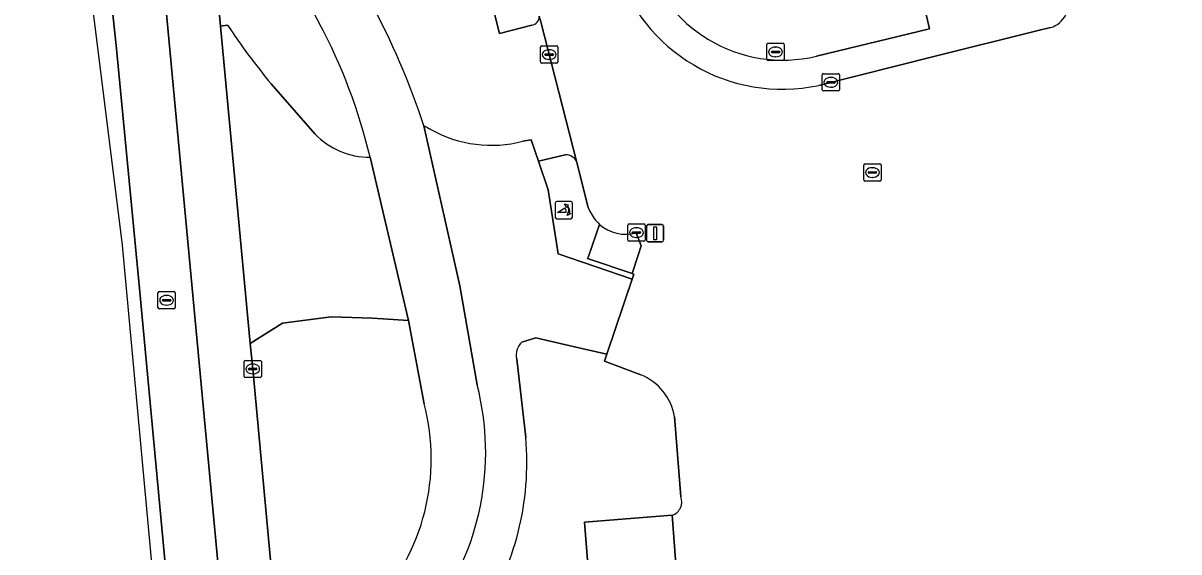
# Model space of a CAD drawing. Extents: x 160675 to 161153, y 383241 to 383714.
# Drawn here: x 160675.3 to 160742.2, y 383443.8 to 383474.3 of the extents above; entities that cross this region are included whole.
import ezdxf

# ---------------------------------------------------------------- set-up
doc = ezdxf.new("R2010")
doc.units = 0
for name, color, linetype in [('IMGEO_Berm_groen', 7, 'Continuous'), ('IMGEO_Brandkraan', 7, 'Continuous'), ('IMGEO_Erf', 7, 'Continuous'), ('IMGEO_Fietspad_gesloten', 7, 'Continuous'), ('IMGEO_Groenvoorziening', 7, 'Continuous'), ('IMGEO_Hek', 7, 'Continuous'), ('IMGEO_Kolk', 7, 'Continuous'), ('IMGEO_Lichtmast', 7, 'Continuous'), ('IMGEO_Parkeervlak_open', 7, 'Continuous'), ('IMGEO_Poller', 7, 'Continuous'), ('IMGEO_Rijbaan_lokaal_gesloten', 7, 'Continuous'), ('IMGEO_Rioolput', 7, 'Continuous'), ('IMGEO_Voetpad_open', 7, 'Continuous')]:
    doc.layers.add(name, color=color, linetype=linetype)

msp = doc.modelspace()

# ---------------------------------------------------------------- linework, layer by layer
at = {"layer": 'IMGEO_Berm_groen'}
for points in [[(160687.262, 383491.252), (160685.215, 383491.312), (160686.06, 383481.687), (160686.733, 383474.175), (160687.15, 383474.227)], [(160689.664, 383470.833), (160692.189, 383467.951)], [(160697.612, 383457.15), (160695.526, 383457.287), (160693.146, 383457.369), (160690.319, 383457.006), (160688.451, 383455.817), (160688.604, 383454.352), (160692.143, 383416.193), (160700.517, 383326.376), (160702.348, 383308.393), (160702.418, 383307.766), (160705.755, 383307.394)], [(160698.517, 383452.34), (160697.612, 383457.15)]]:
    msp.add_lwpolyline(points, dxfattribs=at)
for centre, radius, start, end in [((160729.158, 383494.859), 42.051, 184.92047, 209.19494), ((160664.429, 383459.286), 31.811, 13.28527, 28.25879), ((160725.906, 383500.306), 46.714, 213.93693, 219.11917), ((160695.345, 383470.948), 4.352, 223.52076, 270.58), ((160686.432, 383449.148), 12.499, 316.97604, 14.79509)]:
    msp.add_arc(centre, radius, start, end, dxfattribs=at)
at = {"layer": 'IMGEO_Brandkraan'}
for p, q in [((160718.348, 383472.255), (160718.348, 383473.107)), ((160718.423, 383473.181), (160719.275, 383473.181)), ((160718.836, 383472.961), (160718.861, 383472.961)), ((160719.349, 383473.107), (160719.349, 383472.255)), ((160718.607, 383472.675), (160718.607, 383472.687)), ((160719.045, 383472.638), (160718.647, 383472.638)), ((160718.65, 383472.724), (160719.048, 383472.724)), ((160718.859, 383472.401), (160718.834, 383472.401)), ((160719.091, 383472.687), (160719.091, 383472.675)), ((160719.275, 383472.181), (160718.423, 383472.181))]:
    msp.add_line(p, q, dxfattribs=at)
for points in [[(160718.348, 383472.255), (160718.348, 383473.107)], [(160718.423, 383473.181), (160719.275, 383473.181)], [(160719.349, 383473.107), (160719.349, 383472.255)], [(160719.275, 383472.181), (160718.423, 383472.181)]]:
    msp.add_lwpolyline(points, dxfattribs=at)
for centre, radius, start, end in [((160718.425, 383473.105), 0.0765, 91.55205, 178.44795), ((160718.425, 383473.105), 0.0765, 91.55205, 178.44795), ((160719.273, 383473.105), 0.0765, 1.55205, 88.44795), ((160719.273, 383473.105), 0.0765, 1.55205, 88.44795), ((160718.425, 383472.257), 0.0765, 181.55205, 268.44795), ((160718.425, 383472.257), 0.0765, 181.55205, 268.44795), ((160718.647, 383472.684), 0.0403, 85.87752, 175.75265), ((160718.644, 383472.674), 0.0366, 178.93798, 274.71019), ((160719.048, 383472.681), 0.043, 264.86636, 352.45326), ((160719.052, 383472.686), 0.0386, 1.73085, 96.63898), ((160719.273, 383472.257), 0.0765, 271.55205, 358.44795), ((160719.273, 383472.257), 0.0765, 271.55205, 358.44795)]:
    msp.add_arc(centre, radius, start, end, dxfattribs=at)
for centre, major_axis, ratio, start_param, end_param in [((160718.835, 383472.681), (-0.387, 0.002), 0.722429, 4.712389, 7.853982), ((160718.86, 383472.681), (-0.39, 0.002), 0.717154, 1.570796, 4.712389)]:
    msp.add_ellipse(centre, major_axis=major_axis, ratio=ratio, start_param=start_param, end_param=end_param, dxfattribs=at)
at = {"layer": 'IMGEO_Erf'}
for points in [[(160705.177, 383474.744), (160705.266, 383474.42), (160707.356, 383466.299), (160708.003, 383463.693), (160708.065, 383463.57), (160708.125, 383463.446)], [(160734.76, 383474.095), (160733.968, 383473.897), (160728.077, 383472.428), (160721.348, 383470.749)], [(160710.788, 383462.233), (160711.082, 383461.47), (160710.899, 383460.926), (160710.545, 383459.871), (160710.593, 383459.857), (160710.642, 383459.843), (160710.544, 383459.55), (160709.093, 383455.21), (160708.96, 383454.813), (160711.059, 383454.019)], [(160713.002, 383451.596), (160713.367, 383446.969)], [(160712.87, 383445.897), (160716.659, 383395.357), (160718.755, 383393.943), (160719.723, 383380.291), (160718.012, 383378.282), (160715.22, 383374.885), (160718.083, 383337.735), (160724.094, 383332.458)]]:
    msp.add_lwpolyline(points, dxfattribs=at)
for centre, radius, start, end in [((160719.238, 383480.603), 10.077, 196.76131, 282.08384), ((160734.377, 383475.45), 1.408, 285.77633, 333.00257), ((160710.173, 383464.385), 2.253, 204.6393, 227.88873), ((160710.155, 383464.374), 2.233, 228.03166, 286.47166), ((160709.829, 383451.042), 3.221, 9.89968, 67.55247), ((160712.598, 383446.675), 0.824, 289.31195, 20.94134)]:
    msp.add_arc(centre, radius, start, end, dxfattribs=at)
at = {"layer": 'IMGEO_Fietspad_gesloten'}
for points in [[(160701.592, 383453.429), (160700.59, 383459.159), (160698.508, 383468.41)], [(160695.389, 383466.596), (160697.612, 383457.15), (160698.517, 383452.34)]]:
    msp.add_lwpolyline(points, dxfattribs=at)
for centre, radius, start, end in [((160729.158, 383494.859), 42.051, 184.92047, 209.19494), ((160656.668, 383454.622), 44.053, 18.23874, 28.45013), ((160664.429, 383459.286), 31.811, 13.28527, 28.25879), ((160686.311, 383449.537), 15.768, 323.00801, 14.28979), ((160686.432, 383449.148), 12.499, 316.97604, 14.79509)]:
    msp.add_arc(centre, radius, start, end, dxfattribs=at)
at = {"layer": 'IMGEO_Groenvoorziening'}
for points in [[(160721.224, 383472.437), (160727.751, 383474.009), (160727.142, 383476.7), (160726.927, 383477.649)], [(160702.426, 383476.395), (160702.218, 383476.346), (160702.882, 383473.753), (160704.742, 383474.226)], [(160708.662, 383462.714), (160708.018, 383460.861), (160707.974, 383460.734), (160710.545, 383459.871), (160710.899, 383460.926), (160711.082, 383461.47), (160710.788, 383462.233)], [(160711.059, 383454.019), (160708.96, 383454.813), (160709.093, 383455.21), (160707.474, 383455.573), (160704.982, 383456.145), (160704.164, 383455.897)], [(160703.874, 383454.929), (160704.395, 383450.391)], [(160713.367, 383446.969), (160713.002, 383451.596)], [(160717.987, 383379.139), (160715.127, 383381.709), (160714.279, 383391.747), (160716.616, 383394.754), (160716.659, 383395.357), (160716.395, 383395.645), (160716.014, 383395.727), (160711.745, 383395.384), (160707.795, 383445.489), (160712.87, 383445.897)]]:
    msp.add_lwpolyline(points, dxfattribs=at)
for centre, radius, start, end in [((160719.274, 383480.563), 8.356, 194.6233, 283.49621), ((160704.664, 383474.733), 0.513, 278.69665, 1.2584), ((160710.155, 383464.374), 2.233, 228.03166, 286.47166), ((160704.825, 383455.171), 0.982, 132.34164, 194.30332), ((160709.829, 383451.042), 3.221, 9.89968, 67.55247), ((160688.209, 383448.931), 16.252, 326.32138, 5.15342), ((160712.598, 383446.675), 0.824, 289.31195, 20.94134)]:
    msp.add_arc(centre, radius, start, end, dxfattribs=at)
at = {"layer": 'IMGEO_Hek'}
msp.add_lwpolyline([(160708.96, 383454.813), (160710.642, 383459.843)], dxfattribs=at)
at = {"layer": 'IMGEO_Kolk'}
for p, q in [((160705.251, 383472.102), (160705.251, 383472.954)), ((160705.326, 383473.028), (160706.178, 383473.028)), ((160706.252, 383472.954), (160706.252, 383472.102)), ((160705.51, 383472.522), (160705.51, 383472.534)), ((160705.948, 383472.485), (160705.55, 383472.485)), ((160705.553, 383472.571), (160705.951, 383472.571)), ((160705.739, 383472.808), (160705.764, 383472.808)), ((160705.994, 383472.534), (160705.994, 383472.522)), ((160706.178, 383472.028), (160705.326, 383472.028)), ((160705.762, 383472.248), (160705.737, 383472.248)), ((160721.548, 383470.499), (160721.548, 383471.351)), ((160721.623, 383471.425), (160722.475, 383471.425)), ((160721.807, 383470.919), (160721.807, 383470.931)), ((160721.85, 383470.968), (160722.248, 383470.968)), ((160722.036, 383471.205), (160722.061, 383471.205)), ((160722.291, 383470.931), (160722.291, 383470.919)), ((160722.549, 383471.351), (160722.549, 383470.499)), ((160722.475, 383470.425), (160721.623, 383470.425)), ((160722.245, 383470.882), (160721.847, 383470.882)), ((160722.059, 383470.645), (160722.034, 383470.645)), ((160723.948, 383465.285), (160723.948, 383466.137)), ((160724.023, 383466.211), (160724.875, 383466.211)), ((160724.207, 383465.705), (160724.207, 383465.717)), ((160724.645, 383465.668), (160724.247, 383465.668)), ((160724.25, 383465.754), (160724.648, 383465.754)), ((160724.436, 383465.991), (160724.461, 383465.991)), ((160724.691, 383465.717), (160724.691, 383465.705)), ((160724.949, 383466.137), (160724.949, 383465.285)), ((160724.875, 383465.211), (160724.023, 383465.211)), ((160724.459, 383465.431), (160724.434, 383465.431)), ((160710.298, 383461.809), (160710.298, 383462.661)), ((160710.373, 383462.735), (160711.225, 383462.735)), ((160710.557, 383462.229), (160710.557, 383462.241)), ((160710.6, 383462.278), (160710.998, 383462.278)), ((160710.786, 383462.515), (160710.811, 383462.515)), ((160711.041, 383462.241), (160711.041, 383462.229)), ((160711.299, 383462.661), (160711.299, 383461.809)), ((160711.225, 383461.735), (160710.373, 383461.735)), ((160710.995, 383462.192), (160710.597, 383462.192)), ((160710.809, 383461.955), (160710.784, 383461.955)), ((160688.103, 383453.926), (160688.103, 383454.778)), ((160688.178, 383454.852), (160689.03, 383454.852)), ((160688.362, 383454.346), (160688.362, 383454.358)), ((160688.8, 383454.309), (160688.402, 383454.309)), ((160688.405, 383454.395), (160688.803, 383454.395)), ((160688.591, 383454.632), (160688.616, 383454.632)), ((160688.846, 383454.358), (160688.846, 383454.346)), ((160689.104, 383454.778), (160689.104, 383453.926)), ((160689.03, 383453.852), (160688.178, 383453.852)), ((160688.614, 383454.072), (160688.589, 383454.072))]:
    msp.add_line(p, q, dxfattribs=at)
for points in [[(160705.251, 383472.102), (160705.251, 383472.954)], [(160705.326, 383473.028), (160706.178, 383473.028)], [(160706.252, 383472.954), (160706.252, 383472.102)], [(160706.178, 383472.028), (160705.326, 383472.028)], [(160721.548, 383470.499), (160721.548, 383471.351)], [(160721.623, 383471.425), (160722.475, 383471.425)], [(160722.549, 383471.351), (160722.549, 383470.499)], [(160722.475, 383470.425), (160721.623, 383470.425)], [(160723.948, 383465.285), (160723.948, 383466.137)], [(160724.023, 383466.211), (160724.875, 383466.211)], [(160724.949, 383466.137), (160724.949, 383465.285)], [(160724.875, 383465.211), (160724.023, 383465.211)], [(160710.298, 383461.809), (160710.298, 383462.661)], [(160710.373, 383462.735), (160711.225, 383462.735)], [(160711.299, 383462.661), (160711.299, 383461.809)], [(160711.225, 383461.735), (160710.373, 383461.735)], [(160688.103, 383453.926), (160688.103, 383454.778)], [(160688.178, 383454.852), (160689.03, 383454.852)], [(160689.104, 383454.778), (160689.104, 383453.926)], [(160689.03, 383453.852), (160688.178, 383453.852)]]:
    msp.add_lwpolyline(points, dxfattribs=at)
for centre, radius, start, end in [((160705.328, 383472.952), 0.0765, 91.55205, 178.44795), ((160705.328, 383472.952), 0.0765, 91.55205, 178.44795), ((160706.176, 383472.952), 0.0765, 1.55205, 88.44795), ((160706.176, 383472.952), 0.0765, 1.55205, 88.44795), ((160705.55, 383472.531), 0.0403, 85.87752, 175.75265), ((160705.547, 383472.521), 0.0366, 178.93798, 274.71019), ((160705.951, 383472.528), 0.043, 264.86636, 352.45326), ((160705.955, 383472.533), 0.0386, 1.73085, 96.63898), ((160705.328, 383472.104), 0.0765, 181.55205, 268.44795), ((160705.328, 383472.104), 0.0765, 181.55205, 268.44795), ((160706.176, 383472.104), 0.0765, 271.55205, 358.44795), ((160706.176, 383472.104), 0.0765, 271.55205, 358.44795), ((160721.625, 383471.349), 0.0765, 91.55205, 178.44795), ((160721.625, 383471.349), 0.0765, 91.55205, 178.44795), ((160721.847, 383470.928), 0.0403, 85.87752, 175.75265), ((160721.844, 383470.918), 0.0366, 178.93798, 274.71019), ((160722.248, 383470.925), 0.043, 264.86636, 352.45326), ((160722.252, 383470.93), 0.0386, 1.73085, 96.63898), ((160722.473, 383471.349), 0.0765, 1.55205, 88.44795), ((160722.473, 383471.349), 0.0765, 1.55205, 88.44795), ((160721.625, 383470.501), 0.0765, 181.55205, 268.44795), ((160721.625, 383470.501), 0.0765, 181.55205, 268.44795), ((160722.473, 383470.501), 0.0765, 271.55205, 358.44795), ((160722.473, 383470.501), 0.0765, 271.55205, 358.44795), ((160724.025, 383466.135), 0.0765, 91.55205, 178.44795), ((160724.025, 383466.135), 0.0765, 91.55205, 178.44795), ((160724.247, 383465.714), 0.0403, 85.87752, 175.75265), ((160724.244, 383465.704), 0.0366, 178.93798, 274.71019), ((160724.648, 383465.711), 0.043, 264.86636, 352.45326), ((160724.652, 383465.716), 0.0386, 1.73085, 96.63898), ((160724.873, 383466.135), 0.0765, 1.55205, 88.44795), ((160724.873, 383466.135), 0.0765, 1.55205, 88.44795), ((160724.025, 383465.287), 0.0765, 181.55205, 268.44795), ((160724.025, 383465.287), 0.0765, 181.55205, 268.44795), ((160724.873, 383465.287), 0.0765, 271.55205, 358.44795), ((160724.873, 383465.287), 0.0765, 271.55205, 358.44795), ((160710.375, 383462.659), 0.0765, 91.55205, 178.44795), ((160710.375, 383462.659), 0.0765, 91.55205, 178.44795), ((160710.597, 383462.238), 0.0403, 85.87752, 175.75265), ((160710.594, 383462.228), 0.0366, 178.93798, 274.71019), ((160710.998, 383462.235), 0.043, 264.86636, 352.45326), ((160711.002, 383462.24), 0.0386, 1.73085, 96.63898), ((160711.223, 383462.659), 0.0765, 1.55205, 88.44795), ((160711.223, 383462.659), 0.0765, 1.55205, 88.44795), ((160710.375, 383461.811), 0.0765, 181.55205, 268.44795), ((160710.375, 383461.811), 0.0765, 181.55205, 268.44795), ((160711.223, 383461.811), 0.0765, 271.55205, 358.44795), ((160711.223, 383461.811), 0.0765, 271.55205, 358.44795), ((160688.18, 383454.776), 0.0765, 91.55205, 178.44795), ((160688.18, 383454.776), 0.0765, 91.55205, 178.44795), ((160688.402, 383454.355), 0.0403, 85.87752, 175.75265), ((160688.399, 383454.345), 0.0366, 178.93798, 274.71019), ((160688.803, 383454.352), 0.043, 264.86636, 352.45326), ((160688.807, 383454.357), 0.0386, 1.73085, 96.63898), ((160689.028, 383454.776), 0.0765, 1.55205, 88.44795), ((160689.028, 383454.776), 0.0765, 1.55205, 88.44795), ((160688.18, 383453.928), 0.0765, 181.55205, 268.44795), ((160688.18, 383453.928), 0.0765, 181.55205, 268.44795), ((160689.028, 383453.928), 0.0765, 271.55205, 358.44795), ((160689.028, 383453.928), 0.0765, 271.55205, 358.44795)]:
    msp.add_arc(centre, radius, start, end, dxfattribs=at)
for centre, major_axis, ratio, start_param, end_param in [((160705.738, 383472.528), (-0.387, 0.002), 0.722429, 4.712389, 7.853982), ((160705.763, 383472.528), (-0.39, 0.002), 0.717154, 1.570796, 4.712389), ((160722.035, 383470.925), (-0.387, 0.002), 0.722429, 4.712389, 7.853982), ((160722.06, 383470.925), (-0.39, 0.002), 0.717154, 1.570796, 4.712389), ((160724.435, 383465.711), (-0.387, 0.002), 0.722429, 4.712389, 7.853982), ((160724.46, 383465.711), (-0.39, 0.002), 0.717154, 1.570796, 4.712389), ((160710.785, 383462.235), (-0.387, 0.002), 0.722429, 4.712389, 7.853982), ((160710.81, 383462.235), (-0.39, 0.002), 0.717154, 1.570796, 4.712389), ((160688.59, 383454.352), (-0.387, 0.002), 0.722429, 4.712389, 7.853982), ((160688.615, 383454.352), (-0.39, 0.002), 0.717154, 1.570796, 4.712389)]:
    msp.add_ellipse(centre, major_axis=major_axis, ratio=ratio, start_param=start_param, end_param=end_param, dxfattribs=at)
at = {"layer": 'IMGEO_Lichtmast'}
for p, q in [((160711.382, 383461.801), (160711.382, 383462.601)), ((160711.382, 383462.601), (160711.382, 383461.801)), ((160711.482, 383462.701), (160712.272, 383462.701)), ((160712.272, 383462.701), (160711.482, 383462.701)), ((160712.372, 383462.601), (160712.372, 383461.801)), ((160712.372, 383461.801), (160712.372, 383462.601)), ((160712.272, 383461.701), (160711.482, 383461.701)), ((160711.482, 383461.701), (160712.272, 383461.701))]:
    msp.add_line(p, q, dxfattribs=at)
msp.add_lwpolyline([(160711.802, 383462.576), (160711.952, 383462.576), (160711.952, 383461.826), (160711.802, 383461.826), (160711.802, 383462.576)], dxfattribs=at)
for centre, start, end in [((160711.482, 383462.601), 90, 180), ((160711.482, 383462.601), 90, 180), ((160712.272, 383462.601), 0, 90), ((160712.272, 383462.601), 360, 90), ((160711.482, 383461.801), 180, 270), ((160711.482, 383461.801), 180, 270), ((160712.272, 383461.801), 270, 0), ((160712.272, 383461.801), 270, 0)]:
    msp.add_arc(centre, 0.1, start, end, dxfattribs=at)
at = {"layer": 'IMGEO_Parkeervlak_open'}
msp.add_lwpolyline([(160716.659, 383395.357), (160712.87, 383445.897), (160707.795, 383445.489), (160711.745, 383395.384), (160716.014, 383395.727), (160716.395, 383395.645)], close=True, dxfattribs=at)
at = {"layer": 'IMGEO_Poller'}
for p, q in [((160706.103, 383463.943), (160706.103, 383463.136)), ((160706.103, 383463.943), (160706.103, 383463.136)), ((160707.005, 383464.038), (160706.197, 383464.038)), ((160707.005, 383464.038), (160706.197, 383464.038)), ((160707.099, 383463.136), (160707.099, 383463.943)), ((160707.099, 383463.136), (160707.099, 383463.943)), ((160706.197, 383463.041), (160707.005, 383463.041)), ((160706.197, 383463.041), (160707.005, 383463.041))]:
    msp.add_line(p, q, dxfattribs=at)
for points in [[(160706.738, 383463.394), (160706.225, 383463.394), (160706.655, 383463.669)], [(160706.782, 383463.767), (160706.77, 383463.694), (160706.645, 383463.899)], [(160706.645, 383463.899), (160706.876, 383463.833), (160706.805, 383463.801)], [(160706.798, 383463.222), (160706.864, 383463.453), (160706.894, 383463.385)], [(160706.93, 383463.358), (160707.002, 383463.347), (160706.798, 383463.222)]]:
    msp.add_lwpolyline(points, dxfattribs=at)
for centre, radius, start, end in [((160706.197, 383463.943), 0.0946, 90, 180), ((160706.197, 383463.943), 0.0946, 90, 180), ((160706.41, 383463.444), 0.332, 351.32473, 42.4854), ((160706.424, 383463.454), 0.476, 351.75274, 41.16905), ((160706.424, 383463.454), 0.516, 349.35686, 42.29123), ((160707.005, 383463.943), 0.0946, 0, 90), ((160707.005, 383463.943), 0.0946, 0, 90), ((160706.197, 383463.136), 0.0946, 180, 270), ((160706.197, 383463.136), 0.0946, 180, 270), ((160707.005, 383463.136), 0.0946, 270, 0), ((160707.005, 383463.136), 0.0946, 270, 0)]:
    msp.add_arc(centre, radius, start, end, dxfattribs=at)
at = {"layer": 'IMGEO_Rijbaan_lokaal_gesloten'}
for points in [[(160695.008, 383574.126), (160700.015, 383581.605), (160701.217, 383583.225), (160702.452, 383584.824), (160718.729, 383604.358), (160717.907, 383605.036), (160709.688, 383595.022), (160696.528, 383578.802), (160695.17, 383577.128), (160686.295, 383560.103), (160678.578, 383539.845), (160675.636, 383523.856), (160675.457, 383514.427), (160675.323, 383507.364), (160681.062, 383461.517), (160687.429, 383392.401), (160690.846, 383309.913), (160690.823, 383309.426)], [(160692.143, 383416.193), (160688.604, 383454.352), (160688.451, 383455.817), (160686.733, 383474.175), (160686.06, 383481.687), (160685.215, 383491.312), (160685.161, 383491.941), (160684.974, 383496.66), (160684.835, 383499.113), (160684.757, 383502.656), (160684.867, 383507.93), (160685.459, 383515.912), (160686.35, 383522.561), (160687.563, 383528.543), (160689.355, 383535.536)], [(160686.021, 383534.678), (160685.454, 383532.715), (160684.662, 383529.599), (160684.062, 383526.862), (160683.468, 383523.707), (160683.016, 383520.889), (160682.478, 383516.818), (160682.012, 383511.753), (160681.744, 383505.743), (160681.705, 383499.702), (160681.902, 383494.869), (160682.26, 383489.795), (160683.396, 383477.158), (160687.968, 383428.367)], [(160687.968, 383428.367), (160683.396, 383477.158), (160682.26, 383489.795), (160681.902, 383494.869), (160681.705, 383499.702), (160681.744, 383505.743), (160682.012, 383511.753), (160682.478, 383516.818), (160683.016, 383520.889), (160683.468, 383523.707), (160684.062, 383526.862), (160684.662, 383529.599), (160685.454, 383532.715), (160686.021, 383534.678)], [(160678.192, 383502.378), (160677.594, 383502.312), (160678.36, 383494.517), (160679.265, 383486.721), (160680.726, 383472.857), (160682.063, 383458.998), (160683.55, 383442.888), (160685.127, 383426.54), (160686.903, 383407.316), (160688.615, 383388.908), (160689.022, 383384.71), (160689.288, 383381.799), (160691.239, 383361.074), (160692.206, 383350.414), (160693.005, 383340.304), (160694.063, 383326.735), (160694.984, 383313.282)], [(160690.823, 383309.426), (160691.536, 383309.351), (160691.49, 383311.745), (160691.097, 383321.255), (160690.843, 383327.367), (160689.89, 383351.359), (160689.107, 383372.169), (160688.604, 383384.621), (160688.615, 383388.908), (160686.903, 383407.316), (160685.127, 383426.54), (160683.55, 383442.888), (160682.063, 383458.998), (160680.726, 383472.857), (160679.265, 383486.721), (160678.36, 383494.517), (160677.594, 383502.312), (160676.94, 383502.24)], [(160687.15, 383474.227), (160686.733, 383474.175), (160688.451, 383455.817), (160690.319, 383457.006), (160693.146, 383457.369), (160695.526, 383457.287), (160697.612, 383457.15), (160695.389, 383466.596)], [(160692.189, 383467.951), (160689.664, 383470.833)], [(160698.902, 383468.206), (160698.508, 383468.41), (160700.59, 383459.159), (160701.592, 383453.429)], [(160705.127, 383466.37), (160704.715, 383467.595), (160704.238, 383467.517)], [(160704.164, 383455.897), (160704.982, 383456.145), (160707.474, 383455.573), (160709.093, 383455.21), (160710.544, 383459.55), (160706.281, 383461.001), (160705.689, 383464.7), (160705.127, 383466.37)], [(160704.395, 383450.391), (160703.874, 383454.929)]]:
    msp.add_lwpolyline(points, dxfattribs=at)
for centre, radius, start, end in [((160725.906, 383500.306), 46.714, 213.93693, 219.11917), ((160695.345, 383470.948), 4.352, 223.52076, 270.58), ((160702.424, 383474.475), 7.191, 240.67288, 284.61214), ((160704.825, 383455.171), 0.982, 132.34164, 194.30332), ((160686.311, 383449.537), 15.768, 323.00801, 14.28979), ((160688.209, 383448.931), 16.252, 326.32138, 5.15342)]:
    msp.add_arc(centre, radius, start, end, dxfattribs=at)
at = {"layer": 'IMGEO_Rioolput'}
for p, q in [((160683.122, 383457.899), (160683.122, 383458.751)), ((160683.197, 383458.825), (160684.049, 383458.825)), ((160683.381, 383458.319), (160683.381, 383458.331)), ((160683.819, 383458.282), (160683.421, 383458.282)), ((160683.424, 383458.368), (160683.822, 383458.368)), ((160683.61, 383458.605), (160683.635, 383458.605)), ((160683.865, 383458.331), (160683.865, 383458.319)), ((160684.123, 383458.751), (160684.123, 383457.899)), ((160684.049, 383457.825), (160683.197, 383457.825)), ((160683.633, 383458.045), (160683.608, 383458.045))]:
    msp.add_line(p, q, dxfattribs=at)
for points in [[(160683.122, 383457.899), (160683.122, 383458.751)], [(160683.197, 383458.825), (160684.049, 383458.825)], [(160684.123, 383458.751), (160684.123, 383457.899)], [(160684.049, 383457.825), (160683.197, 383457.825)]]:
    msp.add_lwpolyline(points, dxfattribs=at)
for centre, radius, start, end in [((160683.199, 383458.749), 0.0765, 91.55205, 178.44795), ((160683.199, 383458.749), 0.0765, 91.55205, 178.44795), ((160683.421, 383458.328), 0.0403, 85.87752, 175.75265), ((160683.418, 383458.318), 0.0366, 178.93798, 274.71019), ((160683.822, 383458.325), 0.043, 264.86636, 352.45326), ((160683.826, 383458.33), 0.0386, 1.73085, 96.63898), ((160684.047, 383458.749), 0.0765, 1.55205, 88.44795), ((160684.047, 383458.749), 0.0765, 1.55205, 88.44795), ((160683.199, 383457.901), 0.0765, 181.55205, 268.44795), ((160683.199, 383457.901), 0.0765, 181.55205, 268.44795), ((160684.047, 383457.901), 0.0765, 271.55205, 358.44795), ((160684.047, 383457.901), 0.0765, 271.55205, 358.44795)]:
    msp.add_arc(centre, radius, start, end, dxfattribs=at)
for centre, major_axis, ratio, start_param, end_param in [((160683.609, 383458.325), (-0.387, 0.002), 0.722429, 4.712389, 7.853982), ((160683.634, 383458.325), (-0.39, 0.002), 0.717154, 1.570796, 4.712389)]:
    msp.add_ellipse(centre, major_axis=major_axis, ratio=ratio, start_param=start_param, end_param=end_param, dxfattribs=at)
at = {"layer": 'IMGEO_Voetpad_open'}
for points in [[(160835.583, 383523.701), (160818.62, 383510.07), (160814.473, 383508.308), (160792.502, 383498.971), (160789.904, 383497.87), (160767.23, 383488.234), (160738.303, 383479.05), (160737.884, 383480.656), (160737.055, 383480.475), (160736.046, 383480.255), (160736.535, 383478.268), (160735.932, 383478.12), (160733.136, 383477.406), (160732.97, 383478.135), (160727.142, 383476.7), (160727.751, 383474.009), (160721.224, 383472.437)], [(160704.742, 383474.226), (160702.882, 383473.753), (160702.218, 383476.346), (160699.925, 383475.656), (160699.23, 383475.493), (160699.019, 383475.443), (160696.549, 383485.302), (160693.427, 383484.601), (160692.77, 383490.76), (160692.834, 383490.761), (160692.83, 383491.882)], [(160707.356, 383466.299), (160705.266, 383474.42), (160705.177, 383474.744)], [(160728.077, 383472.428), (160733.968, 383473.897), (160734.76, 383474.095)], [(160721.348, 383470.749), (160728.077, 383472.428)], [(160698.508, 383468.41), (160698.902, 383468.206)], [(160704.238, 383467.517), (160704.715, 383467.595), (160705.127, 383466.37), (160706.682, 383466.741)], [(160706.682, 383466.741), (160705.127, 383466.37), (160705.689, 383464.7), (160706.281, 383461.001), (160710.544, 383459.55), (160710.642, 383459.843), (160710.593, 383459.857), (160710.545, 383459.871), (160707.974, 383460.734), (160708.018, 383460.861), (160708.662, 383462.714)], [(160708.125, 383463.446), (160708.065, 383463.57), (160708.003, 383463.693), (160707.356, 383466.299)]]:
    msp.add_lwpolyline(points, dxfattribs=at)
for centre, radius, start, end in [((160719.274, 383480.563), 8.356, 194.6233, 283.49621), ((160719.238, 383480.603), 10.077, 196.76131, 282.08384), ((160656.668, 383454.622), 44.053, 18.23874, 28.45013), ((160704.664, 383474.733), 0.513, 278.69665, 1.2584), ((160734.377, 383475.45), 1.408, 285.77633, 333.00257), ((160702.424, 383474.475), 7.191, 240.67288, 284.61214), ((160706.706, 383466.042), 0.699, 21.53758, 91.94979), ((160706.706, 383466.042), 0.699, 21.53758, 91.94979), ((160710.173, 383464.385), 2.253, 204.6393, 227.88873)]:
    msp.add_arc(centre, radius, start, end, dxfattribs=at)

doc.saveas('drawing.dxf')
